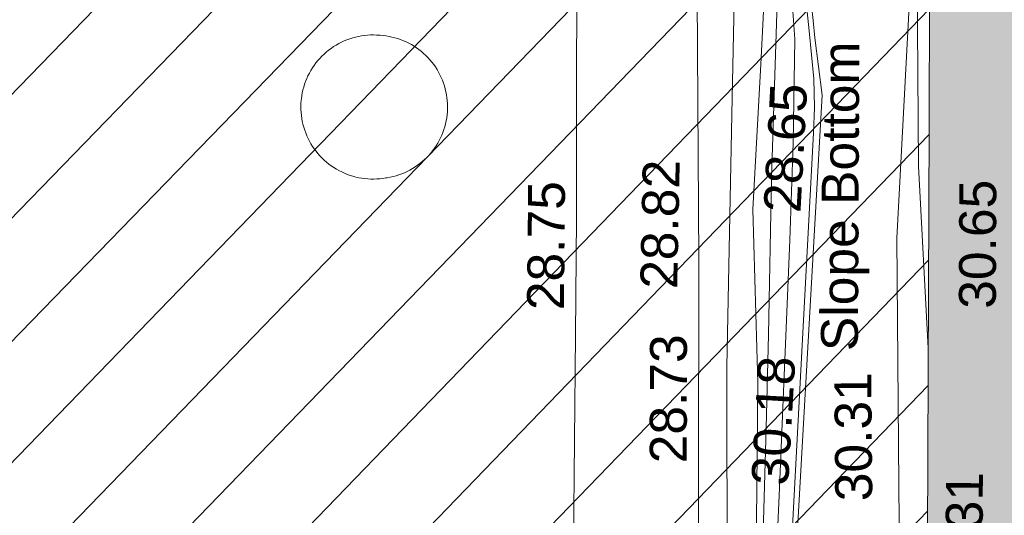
# Model space of a CAD drawing. Header units: millimetres. Extents: x -287732 to 520720, y -88450 to 287754.
# Tile 278 of 383: x 80720 to 90722, y 129555 to 134590. Entities that reach past the tile are written whole.
import ezdxf

# ---------------------------------------------------------------- set-up
doc = ezdxf.new("R2010")
doc.units = ezdxf.units.MM
doc.linetypes.add('IMPORT-HIDDEN2 _3_', pattern=[4762.5, 3175, -1587.5])
doc.linetypes.add('IMPORT-UG_ELEC_STREET LIGHTING_QLB2 _2_', pattern=[2700, 1500, -300.0000000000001, 0, -250, 150, -300.0000000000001, 0, -200])
for name, color, linetype, lineweight, true_color in [('00_UAV_BUILDING_OUTLINE', 5, 'Continuous', 9, 0x0000ff), ('00_UAV_CONCRETE', 9, 'Continuous', 9, 0x808080), ('00_UAV_FENCE', 7, 'Continuous', 9, 0x264c2f), ('00_UAV_SLOPE_BOTTOM', 30, 'Continuous', 9, 0xff7f00), ('00_UAV_SLOPE_TOP', 40, 'Continuous', 9, 0xffbf00), ('00_UAV_WALL', 7, 'Continuous', 9, 0x7c00a5), ('00_UAV_WALL_RETAINING', 7, 'Continuous', 9, 0x7c00a5), ('01_DTM_CONTOUR_MJR', 7, 'Continuous', 9, 0x7f3f00), ('01_DTM_CONTOUR_MNR', 7, 'Continuous', 9, 0xa5a552), ('12333-PUM-2D-U-0001-C01 - Rev2_REVIT IMPORT_dwg', 7, 'Continuous', 9, 0x767676), ('A_RHA_Line', 7, 'Continuous', 9, 0x00a600), ('PUM-CHAMBER EXTENTS', 6, 'IMPORT-HIDDEN2 _3_', 9, 0xff00ff)]:
    doc.layers.add(name, color=color, linetype=linetype, lineweight=lineweight, true_color=true_color)
doc.layers.add('A_RHA_Detail', color=7, linetype='Continuous', lineweight=9)
doc.styles.add('Swis721 Lt BT_2', font='swissl.ttf', dxfattribs={"height": 375})

# ---------------------------------------------------------------- blocks, each defined once
blk = doc.blocks.new('12333-PUM-2D-U-0001-C01 - Rev2_REVIT IMPORT_dwg_MGS62954_T2_Galway_ITM_3d_Rev1-2077680-Site Location Plan Proposed')
at = {"layer": '00_UAV_CONCRETE', "color": 254, "true_color": 0xcccccc, "flags": 128}
blk.add_lwpolyline([(533990482.5850002, 725680283.7790002), (533990547.585, 725683139.7790002), (533990605.5043429, 725685282.151128), (533990637.5850001, 725686468.7789999), (533990703.3188965, 725690117.3828013), (533990539.7031529, 725690122.4490699), (533990392.0646518, 725690127.0206119)], dxfattribs=at)
at = {"layer": '00_UAV_FENCE', "color": 254, "true_color": 0xcccccc, "flags": 128}
blk.add_lwpolyline([(533993691.643, 725678703.6135001), (533993851.6430001, 725682212.6135002), (533993864.4205722, 725683699.7890769), (533993885.9680001, 725686207.6840001), (533994062.7997907, 725688692.1306496), (533994106.9680001, 725689312.684), (533994387.9680001, 725690681.684), (533995427.9680001, 725692622.684), (533996131.272795, 725692530.1396747), (533999812.9680001, 725692045.6840001), (534000110.7220907, 725693295.6711402), (534000736.9680001, 725695924.6840001), (534001186.7326518, 725698172.1673436), (534001669.6567504, 725700585.3491353)], dxfattribs=at)
at = {"layer": '00_UAV_SLOPE_BOTTOM', "color": 254, "true_color": 0xcccccc, "flags": 128}
blk.add_lwpolyline([(533992280.9680001, 725691912.6840001), (533993332.4570001, 725691822.7945), (533992857.4570001, 725690603.7944999), (533992700.4570001, 725690078.7945), (533992642.4570001, 725689654.7945), (533992596.4570003, 725688871.7945001), (533992534.4713436, 725688001.0259327), (533992429.4570001, 725686525.7944999), (533992449.9680001, 725684764.6840001), (533992400.3722799, 725683008.4995486), (533992349.9680002, 725681223.6840001), (533992363.9680001, 725679336.6840001), (533992339.9680001, 725679087.6840001), (533992316.9680001, 725678996.684), (533992156.9680002, 725678902.6840001), (533991964.9494503, 725678803.5330938)], dxfattribs=at)
at = {"layer": '00_UAV_SLOPE_TOP', "color": 254, "true_color": 0xcccccc, "flags": 128}
blk.add_lwpolyline([(533992640.9680001, 725678549.6840003), (533992714.5850001, 725679191.7789999), (533992779.585, 725680067.7790002), (533992831.5850001, 725680360.779), (533992909.585, 725680649.779), (533992867.5850002, 725680915.779), (533992711.5850001, 725681209.7790002), (533992651.5850001, 725681347.779), (533992657.5850001, 725681880.779), (533992788.5850002, 725682760.779), (533992839.6911444, 725683450.9568236), (533993152.4570001, 725687674.7944999), (533993090.4570001, 725688258.7945), (533993074.2171375, 725688434.8493745), (533993046.4570001, 725688735.7945)], dxfattribs=at)
at = {"layer": '00_UAV_WALL', "color": 254, "true_color": 0xcccccc, "flags": 128}
for points in [[(533991946.8540001, 725678560.2585), (533991964.9494503, 725678803.5330938), (533992087.968, 725681856.684), (533992100.8872958, 725682667.699386), (533992136.968, 725684932.684), (533992239.9501766, 725687663.0667092), (533992288.968, 725688962.6840001), (533992280.9680001, 725691912.6840001), (533992282.1702427, 725691935.3506714), (533992280.0458808, 725692344.9123584), (533992273.9680002, 725693516.684), (533992288.968, 725694904.6840003), (533992292.9680001, 725696912.6840001), (533992294.2759983, 725697112.2845222), (533992302.9680001, 725698438.6840001), (533992400.9680001, 725700250.6840001), (533992406.9680001, 725701746.684), (533992408.9433315, 725702064.1479753), (533992413.9680001, 725702871.684), (533992430.9680003, 725703759.684), (533992468.9680001, 725705337.6840001), (533992494.7225475, 725706903.8017467), (533992509.4570001, 725707799.7945), (533992570.2935384, 725711902.405002)], [(533991718.585, 725678814.779), (533991761.3979558, 725679818.3149525), (533991761.4323798, 725679823.3458691), (533991801.5850001, 725682388.7790002), (533991827.4972053, 725683706.6219188), (533991872.8446288, 725686012.9011853), (533991902.8110293, 725688705.5889663), (533991922.8963124, 725690510.3901883), (533991981.4815797, 725693235.2891474), (533991983.6731504, 725693704.4999399), (533992007.0123217, 725698701.3685498), (533992007.6747441, 725698843.1918048), (533992195.4807081, 725703689.248296), (533992242.69166, 725704907.457426), (533992316.1248336, 725708683.7302266), (533992381.1856673, 725712029.4586464), (533992397.1900485, 725713681.2148721), (533992445.6276332, 725718680.2885913), (533992456.1220001, 725719763.3755002)]]:
    blk.add_lwpolyline(points, dxfattribs=at)
at = {"layer": '00_UAV_WALL_RETAINING', "color": 254, "true_color": 0xcccccc, "flags": 128}
blk.add_lwpolyline([(533988706.8540001, 725686911.2585), (533988676.4873757, 725686906.952233), (533988645.9670605, 725686903.9213653), (533988615.3465971, 725686902.1712143), (533988584.6797042, 725686901.7048506), (533988554.0201823, 725686902.5230919), (533988523.4218182, 725686904.6245033), (533988492.9382921, 725686908.0053977), (533988462.6230825, 725686912.6598443), (533988432.5293724, 725686918.579677), (533988402.7099564, 725686925.7545112), (533988373.2171482, 725686934.171759), (533988344.1026877, 725686943.8166544), (533988315.417652, 725686954.6722765), (533988287.2123641, 725686966.719581), (533988259.5363058, 725686979.9374326), (533988232.4380305, 725686994.3026434), (533988205.9650772, 725687009.7900112), (533988180.1638891, 725687026.3723662), (533988155.0797299, 725687044.0206175), (533988130.7566058, 725687062.7038037), (533988107.2371879, 725687082.3891481), (533988084.5627373, 725687103.0421162), (533988062.7730322, 725687124.6264756), (533988041.9062999, 725687147.10436), (533988021.9991472, 725687170.4363354), (533988003.0864983, 725687194.5814701), (533987985.2015323, 725687219.4974046), (533987968.3756254, 725687245.1404287), (533987952.6382961, 725687271.4655546), (533987938.017153, 725687298.4266005), (533987924.5378466, 725687325.9762664), (533987912.224024, 725687354.0662217), (533987901.097288, 725687382.6471865), (533987891.1771587, 725687411.6690207), (533987882.4810392, 725687441.0808092), (533987875.0241857, 725687470.8309546), (533987868.8196797, 725687500.8672643), (533987863.8784064, 725687531.1370451), (533987860.2090342, 725687561.5871933), (533987857.8180006, 725687592.1642886), (533987856.7095003, 725687622.814689), (533987856.8854776, 725687653.4846228), (533987858.3456242, 725687684.1202848), (533987861.0873784, 725687714.6679295), (533987862.8540001, 725687729.2585), (533987867.4819921, 725687759.5777596), (533987873.3755631, 725687789.6766238), (533987880.5243741, 725687819.5022889), (533987888.9158838, 725687849.0024309), (533987898.5353703, 725687878.1252965), (533987909.3659579, 725687906.8197938), (533987921.3886462, 725687935.0355833), (533987934.582343, 725687962.723165), (533987948.9239024, 725687989.833965), (533987964.3881642, 725688016.320422), (533987980.9479989, 725688042.1360701), (533987998.5743552, 725688067.2356195), (533988017.2363099, 725688091.5750371), (533988036.9011242, 725688115.1116234), (533988057.534299, 725688137.804087), (533988079.0996366, 725688159.612618), (533988101.5593043, 725688180.4989566), (533988124.8739002, 725688200.426461), (533988149.0025224, 725688219.3601713), (533988173.9028412, 725688237.2668723), (533988199.531173, 725688254.1151484), (533988225.8425571, 725688269.875443), (533988252.7908342, 725688284.5201064), (533988280.328728, 725688298.0234476), (533988308.4079276, 725688310.3617761), (533988336.9791725, 725688321.5134476), (533988365.992339, 725688331.4588974), (533988395.3965285, 725688340.1806781), (533988425.1401556, 725688347.6634886), (533988455.1710401, 725688353.8942015), (533988485.4364976, 725688358.8618863), (533988515.8834321, 725688362.5578274), (533988546.4584296, 725688364.9755415), (533988577.1078508, 725688366.110787), (533988607.7779266, 725688365.9615718), (533988638.414851, 725688364.5281583), (533988668.9648765, 725688361.8130608), (533988673.8540002, 725688361.2585001), (533988704.2338052, 725688358.2855146), (533988734.4624665, 725688354.0429626), (533988764.4869524, 725688348.5382868), (533988794.2545899, 725688341.7811451), (533988823.7131562, 725688333.7833909), (533988852.8109712, 725688324.5590556), (533988881.4969875, 725688314.1243216), (533988909.7208799, 725688302.4974946), (533988937.4331343, 725688289.6989726), (533988964.5851338, 725688275.7512082), (533988991.1292446, 725688260.6786708), (533989017.0188994, 725688244.5078025), (533989042.2086788, 725688227.2669727), (533989066.6543915, 725688208.9864274), (533989090.3131514, 725688189.6982372), (533989113.1434529, 725688169.4362397), (533989135.1052443, 725688148.2359817), (533989156.1599963, 725688126.1346557), (533989176.2707725, 725688103.1710348), (533989195.4022915, 725688079.3854048), (533989213.52099, 725688054.8194942), (533989230.5950818, 725688029.5163996), (533989246.5946133, 725688003.5205115), (533989261.4915153, 725687976.8774352), (533989275.2596543, 725687949.6339121), (533989287.8748757, 725687921.8377361), (533989299.3150485, 725687893.5376717), (533989309.5601026, 725687864.7833663), (533989318.5920649, 725687835.6252652), (533989326.3950897, 725687806.1145213), (533989332.9554885, 725687776.3029068), (533989338.2617519, 725687746.2427207), (533989342.3045707, 725687715.9866996), (533989345.0768527, 725687685.5879222), (533989346.5737342, 725687655.0997189), (533989346.8540002, 725687631.2585), (533989346.0742428, 725687600.7435334), (533989344.0173351, 725687570.2879866), (533989340.6868859, 725687539.9452888), (533989336.0887377, 725687509.7686713), (533989330.2309573, 725687479.8110745), (533989323.1238211, 725687450.1250538), (533989314.7797976, 725687420.7626886), (533989305.2135249, 725687391.775491), (533989294.441786, 725687363.214314), (533989282.4834774, 725687335.1292633), (533989269.3595785, 725687307.5696104), (533989255.093113, 725687280.5837033), (533989239.7091092, 725687254.2188852), (533989223.2345557, 725687228.5214089), (533989205.6983544, 725687203.5363564), (533989187.1312701, 725687179.3075596), (533989167.5658756, 725687155.8775249), (533989147.0364954, 725687133.2873555), (533989125.5791445, 725687111.5766827), (533989103.2314669, 725687090.7835946), (533989080.0326679, 725687070.9445692), (533989056.0234459, 725687052.094411), (533989031.2459216, 725687034.2661892), (533989005.7435628, 725687017.4911809), (533988979.5611095, 725687001.7988154), (533988952.7444946, 725686987.2166216), (533988925.3407634, 725686973.7701825), (533988897.3979918, 725686961.4830872), (533988868.9652002, 725686950.3768917), (533988840.0922703, 725686940.4710798), (533988810.829854, 725686931.78303), (533988781.2292882, 725686924.3279839), (533988751.3425024, 725686918.1190201), (533988721.2219277, 725686913.1670312)], close=True, dxfattribs=at)
at = {"layer": '01_DTM_CONTOUR_MJR', "color": 254, "true_color": 0xcccccc, "flags": 128}
blk.add_lwpolyline([(533991949.0542185, 725678589.8381591), (533991970.7192513, 725678593.5454547), (533992569.3075899, 725678601.5465492), (533992592.4168326, 725678616.9138292), (533992638.0147638, 725679154.9302697), (533992643.062328, 725679171.9087373), (533992645.9589435, 725679217.4461672), (533992700.4993561, 725679931.8203093), (533992725.0996431, 725680216.826536), (533992770.5148875, 725680466.5774932), (533992820.7251418, 725680740.8690523), (533992781.2562881, 725680971.1982955), (533992670.7414769, 725681211.0905147), (533992631.5384617, 725681342.0000002), (533992638.8636363, 725681835.0000001), (533992705.0230415, 725682462.5806453), (533992752.5203002, 725682980.468823), (533993059.0853428, 725687292.0547823), (533993074.7583645, 725687550.8674103), (533993070.3722059, 725687843.7333689), (533993033.7309707, 725688330.0491998), (533992997.2593325, 725688755.236193)], dxfattribs=at)
at = {"layer": '01_DTM_CONTOUR_MNR', "color": 254, "true_color": 0xcccccc, "flags": 128}
for points in [[(533994185.5388837, 725685085.4930621), (533994119.0114198, 725686937.448039), (533994138.6082412, 725688828.4279389), (533994146.1538462, 725689412.4358977), (533994150.0000001, 725689530.0000001), (533994021.5724437, 725689627.8612164), (533993480.0000001, 725690110.0000001), (533993639.3159535, 725690635.4234525), (533993690.40987, 725690782.7228134), (533993706.3665769, 725690830.1019573), (533994122.9217121, 725691980.323797), (533994201.0765366, 725692232.1635202), (533994656.3297796, 725693826.7501662), (533994696.6451613, 725693926.0645163), (533994844.9098325, 725694361.9428968), (533994908.7153814, 725694477.2647183), (533995107.4725193, 725694791.8976531), (533995059.0366647, 725694984.3101261), (533995040.0000001, 725695030.0000001), (533995034.4934732, 725695089.2584023), (533994761.1661807, 725695896.4237124)], [(533991956.3992989, 725678688.5851597), (533992052.8214081, 725678726.472756), (533992343.6048065, 725678766.1214956), (533992435.5655095, 725678837.4860024), (533992486.5432721, 725679081.136466), (533992492.6064397, 725679131.2449838), (533992512.7695104, 725679274.5273529), (533992532.5697925, 725679639.9427346), (533992568.3675522, 725680635.9937559), (533992586.7022334, 725680795.9084989), (533992613.8978145, 725680951.3897247), (533992594.3800235, 725681079.0115249), (533992530.669076, 725681214.9814146), (533992510.3326404, 725681289.4774776), (533992514.2403002, 725681569.6728973), (533992538.7260187, 725681880.541065), (533992644.5239719, 725683615.7413423), (533992798.0351259, 725686206.8317374), (533992851.4734002, 725687197.3328835), (533992884.5379214, 725688249.1899898), (533992871.0075504, 725688532.6232538)], [(533991982.9248655, 725679249.6581329), (533991994.3799623, 725679013.3320731), (533992056.7900521, 725678930.6665703), (533992195.0000001, 725678977.0000002), (533992239.9559472, 725678984.3979442), (533992320.0000001, 725679000), (533992345.8267719, 725679091.5748032), (533992376.1639252, 725679333.0726038), (533992380.0489599, 725679374.8470018), (533992397.0552089, 725681094.1546739), (533992400.8896321, 725681128.8227425), (533992407.9401058, 725681161.0252496), (533992403.4233221, 725681189.1788526), (533992388.5335516, 725681218.9296235), (533992384.9879268, 725681235.161435), (533992386.4544092, 725681297.6126127), (533992389.1038408, 725681356.8634424), (533992527.0515431, 725684306.7556298), (533992567.5078794, 725685248.4970415), (533992625.4234812, 725686839.4205122), (533992714.3859677, 725688620.4306163)]]:
    blk.add_lwpolyline(points, dxfattribs=at)
at = {"layer": '00_UAV_BUILDING_OUTLINE', "color": 251, "true_color": 0x666666, "char_height": 375, "width": 1495.902363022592, "attachment_point": 1, "line_spacing_factor": 1.005061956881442, "style": 'Swis721 Lt BT_2'}
for s, insert, rotation in [('30.65', (533994504.6492855, 725685481.4505842), 88.77680849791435), ('30.31', (533994316.3173949, 725682515.492832), 88.77680849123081)]:
    blk.add_mtext(s, dxfattribs=dict(at, insert=insert, rotation=rotation))
at = {"layer": '00_UAV_CONCRETE', "color": 251, "true_color": 0x666666, "insert": (533990117.211935, 725685545.4435301), "char_height": 375, "width": 1495.902363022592, "attachment_point": 1, "rotation": 88.45137747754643, "line_spacing_factor": 1.005061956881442, "style": 'Swis721 Lt BT_2'}
blk.add_mtext('28.75', dxfattribs=at)
at = {"layer": '00_UAV_FENCE', "color": 251, "true_color": 0x666666, "insert": (533993216.013697, 725683545.8112698), "char_height": 375, "width": 1495.902363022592, "attachment_point": 1, "rotation": 89.50773602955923, "line_spacing_factor": 1.005061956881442, "style": 'Swis721 Lt BT_2'}
blk.add_mtext('30.31', dxfattribs=at)
at = {"layer": '00_UAV_SLOPE_BOTTOM', "color": 251, "true_color": 0x666666, "char_height": 375, "attachment_point": 1, "line_spacing_factor": 1.005061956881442, "style": 'Swis721 Lt BT_2'}
for s, insert, width, rotation in [('Slope Bottom', (533993095.8221273, 725685075.8984466), 3685.143599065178, 88.73860336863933), ('28.65', (533992537.6333156, 725686504.6619732), 1495.902363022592, 85.92826847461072)]:
    blk.add_mtext(s, dxfattribs=dict(at, insert=insert, width=width, rotation=rotation))
at = {"layer": '00_UAV_SLOPE_TOP', "color": 251, "true_color": 0x666666, "insert": (533992364.2750741, 725683736.8447814), "char_height": 375, "width": 1495.902363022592, "attachment_point": 1, "rotation": 85.76510281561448, "line_spacing_factor": 1.005061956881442, "style": 'Swis721 Lt BT_2'}
blk.add_mtext('30.18', dxfattribs=at)
at = {"layer": '00_UAV_WALL', "color": 251, "true_color": 0x666666, "char_height": 375, "width": 1495.902363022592, "attachment_point": 1, "line_spacing_factor": 1.005061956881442, "style": 'Swis721 Lt BT_2'}
for s, insert, rotation in [('28.82', (533991271.5001663, 725685743.959002), 87.83999198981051), ('28.73', (533991337.2779994, 725683966.3092204), 88.87356173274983)]:
    blk.add_mtext(s, dxfattribs=dict(at, insert=insert, rotation=rotation))
blk = doc.blocks.new('12333-PUM-2D-U-0001-C01 - Rev2_REVIT IMPORT_dwg-1620468-Site Location Plan Proposed')
at = {"layer": 'PUM-CHAMBER EXTENTS', "true_color": 0xfff4d4}
h = blk.add_hatch(dxfattribs=at)
h.set_pattern_fill('FP_14', style=0, pattern_type=2)
h.set_pattern_definition([(45, (-533641079.65, -725615854.3560001), (-618.7184335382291, 618.7184335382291), [])])
h.paths.add_polyline_path([(351699.7223387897, 60394.56140982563), (351708.9931529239, 60906.25732130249), (352393.2163071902, 60898.13015708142), (353041.6677554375, 66223.39089351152), (353206.9931679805, 73966.25732118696), (353982.8594361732, 73952.71452510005), (354317.3501528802, 76699.64382133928), (358888.3501528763, 76111.64382135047), (361222.350152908, 86809.64382132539), (361563.3501529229, 88895.64382133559), (363078.3501529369, 90435.64382137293), (363904.3501529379, 101867.6438212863), (365385.1266995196, 110525.3932341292), (365230.9820148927, 110551.7047199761), (365498.4008083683, 111226.8875165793), (365470.0968050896, 111952.5482150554), (365624.7061381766, 111926.1574136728), (366051.3501529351, 114420.6438213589), (364898.3501528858, 114331.6438213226), (360524.3501529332, 111561.643821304), (356416.7002318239, 111258.678218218), (357929.2858412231, 111182.0907012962), (360544.5530249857, 111349.5624075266), (360546.5568067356, 111049.5690885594), (355314.0187962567, 111014.6190039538), (355309.6134037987, 111177.0234435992), (355277.3501528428, 111174.6438213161), (352644.3501529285, 114141.6438213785), (338239.8330883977, 112460.2766464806), (329804.3501528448, 111555.6438213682), (319532.3501528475, 110592.6438213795), (310517.3501528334, 109863.6438213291), (302620.3501528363, 109581.6438213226), (295825.3501529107, 109566.6438213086), (279813.350152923, 106549.6438213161), (276140.8366145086, 103581.1872824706), (276061.814112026, 103425.8629484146), (271406.8224872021, 105468.1551963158), (271509.3894614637, 105701.9358727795), (267649.3501529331, 107463.6438213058), (260223.350152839, 100640.6438213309), (259796.3501529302, 72682.64382134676), (269496.3501528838, 64316.64382130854), (273776.3501529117, 63665.64382135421), (309011.3501528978, 62955.64382139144), (311037.3501528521, 62074.6438213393), (338250.4136490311, 60841.37633496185), (351699.5658924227, 60394.56660730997)])
h.paths.add_polyline_path([(268358.9909750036, 65556.86419187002), (264596.4920611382, 69167.41490751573), (264804.2082447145, 69383.87273540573), (266581.5988270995, 67470.36930634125), (268566.7072650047, 65773.32227584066), (268393.5501527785, 65592.87780161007)])
h.paths.add_polyline_path([(332379.8871528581, 67575.85382149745), (302320.8871528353, 68122.85382142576), (302332.4158496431, 68783.33241919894), (280169.8095181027, 69186.63780598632), (280330.3604934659, 78384.59702432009), (275960.0958838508, 78464.13017966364), (276108.0612945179, 86595.19465455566), (280450.151176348, 86519.40319374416), (280756.2778082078, 103341.6855813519), (302910.5740271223, 102938.5317815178), (302920.972094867, 103534.2366836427), (310787.9439886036, 103391.077438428), (310815.0515439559, 104880.7045066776), (318228.828162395, 104745.7919744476), (318301.0448391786, 108714.2766025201), (322633.8020448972, 108635.4310593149), (322539.6341878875, 103240.5581443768), (349750.1643799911, 102745.3933022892), (349310.9351529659, 74176.4228213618), (332506.0083566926, 74506.52523825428), (332420.0679097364, 69783.88557772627)])
h.paths.add_polyline_path([(262373.7501529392, 72788.24382127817), (262335.6501529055, 75226.64382126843), (265345.5501529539, 75226.64382127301), (265383.6501528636, 72864.44382129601), (265304.282726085, 72862.43451935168)])
h.paths.add_polyline_path([(261383.1501529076, 75912.44382133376), (261459.3501528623, 80789.24382130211), (267517.2501529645, 80713.04382131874), (267441.0501529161, 75836.24382126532), (261504.349508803, 75910.91930113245)])
h.paths.add_polyline_path([(302573.8228673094, 78329.5292630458), (302592.4407276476, 78963.90062831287), (306343.567266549, 78898.43991812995), (306598.9518629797, 91613.856582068), (302817.47857218, 91689.80612071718), (302824.7189976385, 92271.11380375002), (296640.3411529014, 92395.32482125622), (296360.3411528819, 78454.32482147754), (302538.3452618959, 78330.24181806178)])
h.paths.add_polyline_path([(261840.3501529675, 80865.44382132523), (261687.9501528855, 92981.24382128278), (264050.1501528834, 92981.2438213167), (264202.5501529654, 80865.44382135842), (262112.9041611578, 80865.44382132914)])
h.paths.add_polyline_path([(274664.4282881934, 104261.9875886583), (272430.0401462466, 105281.7542374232), (273799.1437452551, 104582.3695657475), (274486.1144024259, 104328.01044291)])
h.paths.add_polyline_path([(315481.3501528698, 115683.6438212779), (326437.1652111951, 116343.5766866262), (364189.3501528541, 120948.6438212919), (366744.3501529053, 124721.6438213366), (363517.3501528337, 126053.6438213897), (359872.3501529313, 126432.6438213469), (352849.3501528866, 126181.6438212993), (339104.3501528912, 124625.6438213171), (335451.3501528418, 124514.6438212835), (325145.3501528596, 123235.643821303), (319635.3501528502, 122976.6438213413), (314446.3501528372, 122493.6438213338), (313566.3501528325, 118980.6438212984), (313763.6326656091, 118640.9882366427)])
h.paths.add_polyline_path([(322305.0501529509, 119194.0438212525), (322152.6501528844, 121403.8438213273), (326724.6501528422, 121784.8438212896), (326877.0501529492, 119498.8438213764), (323355.1979920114, 119264.0536772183)])
h.paths.add_polyline_path([(328629.650152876, 120870.4438213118), (328477.2501528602, 122089.6438212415), (329810.7501529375, 122242.0438213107), (329963.150152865, 121022.843821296), (328841.381541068, 120894.6416942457)])
h.paths.add_polyline_path([(317352.0501529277, 121480.0438213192), (317352.0501529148, 121861.0438213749), (317618.7501529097, 121856.3885555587), (317618.7501529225, 121480.0438212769), (317362.3608134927, 121480.0438213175)])
h.paths.add_polyline_path([(331601.450152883, 122089.6438213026), (331144.2501529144, 122242.0438212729), (331258.5501528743, 122623.0438212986), (331715.7501528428, 122470.6438213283), (331644.5503212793, 122233.3110493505)])
blk.add_blockref('12333-PUM-2D-U-0001-C01 - Rev2_REVIT IMPORT_dwg_MGS62954_T2_Galway_ITM_3d_Rev1-2077680-Site Location Plan Proposed', (-533641079.6498471, -725615854.3561786))

msp = doc.modelspace()

# ---------------------------------------------------------------- hatches: boundary and pattern name
at = {"layer": 'A_RHA_Detail', "true_color": 0xc0c0c0}
h = msp.add_hatch(color=9, dxfattribs=at)
h.paths.add_polyline_path([(-80880.60083809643, -68502.79057078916), (-80400.865924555, -68483.41509113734), (-80400.865924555, -62984.64684185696), (-24474.85765177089, -63009.32043784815), (-24456.14471271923, -50840.30023858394), (-36622.55041039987, -50831.65104353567), (-36622.55041039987, -44228.57792613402), (-50959.0526582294, -44218.38599194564), (-50959.0526582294, -42573.78171514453), (-54563.9325804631, -42571.21897729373), (-54565.69773352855, -45054.17447474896), (-92408.82109321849, -45027.27149621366), (-92411.78875845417, -49201.74309222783), (-100061.9988811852, -49201.74309222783), (-100052.2214449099, -64852.82557838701), (-86120.90825229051, -64852.82557838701), (-86092.1662649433, -62957.90041523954), (-84861.10047608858, -62957.90041523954), (-84854.79052929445, -68240.109737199), (-80870.60226892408, -68240.10973722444)])
h.paths.add_polyline_path([(-137238.9269902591, -68461.9384092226), (-132719.7426408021, -68433.0633692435), (-132847.0731201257, -62850.04282283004), (-130454.6837966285, -62916.63108078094), (-130498.2830220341, -61355.85393642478), (-117581.136331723, -61423.42893438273), (-117492.3908565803, -49183.91309190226), (-125136.5200282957, -49178.47881952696), (-125133.572703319, -45032.61887136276), (-163007.1824077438, -45005.6942194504), (-163007.1824076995, -44090.2963411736), (-163123.8521269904, -44090.21339942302), (-163122.6389897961, -42383.75184302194), (-166563.8543419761, -42383.75184298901), (-166565.034908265, -44044.39824208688), (-193158.4656786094, -44025.49275805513), (-193195.152889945, -62863.65652504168), (-137269.7106414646, -62916.63108078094), (-137254.3708868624, -65679.90523788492)])
h.paths.add_polyline_path([(120310.9497607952, -32334.28230164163), (120312.4652266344, -31610.73011961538), (133451.2244789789, -31638.24899384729), (133469.2230092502, -19717.98315780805), (121295.7536929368, -19692.48606430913), (121319.8434528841, -8190.941560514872), (112277.0825930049, -8172.001674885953), (112263.1770823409, -14811.1234547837), (78285.85310969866, -14739.95861438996), (78292.82277619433, -8167.077575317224), (75241.99098605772, -8160.673431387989), (69355.76844233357, -8152.931592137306), (69353.6659720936, -9156.74635762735), (68372.60878945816, -9154.691552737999), (68372.60878945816, -13705.52853215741), (69333.7233474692, -13707.54156770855), (69325.07112547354, -16249.53369228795), (66623.4489111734, -16249.53369228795), (66619.79243935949, -17995.29925530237), (65989.07757494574, -17995.2992552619), (65985.44262772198, -19730.78799483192), (57152.23993377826, -19712.28702421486), (57127.42535098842, -31559.89463417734), (70277.87165424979, -31587.43801817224), (70277.87165431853, -32271.7414715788), (78263.96947909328, -32285.12944888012), (78266.62661740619, -31019.79372153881), (112335.8856506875, -31091.15111860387), (112335.8856506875, -32317.57330553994), (119781.4233959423, -32333.17321913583)])
h.paths.add_polyline_path([(7503.717409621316, -1791.439263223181), (15482.43097392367, -674.0213231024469), (15484.0826588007, 148.1327206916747), (56188.28042539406, 205.5276654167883), (56155.84326007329, 14338.3166313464), (18016.62665935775, 14236.48149539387), (17967.9025208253, 34313.18372071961), (21727.10644863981, 34324.0692624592), (21708.90974962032, 40608.10218321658), (18009.66447159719, 40608.10218321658), (17995.54603706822, 45483.75063442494), (9770.084204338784, 45420.6329473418), (3966.213879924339, 45446.76585222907), (3984.771235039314, 14176.56786832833), (1023.062455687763, 14176.56786837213), (-276.5134647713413, 14190.52623461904), (-231.6790044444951, 5968.135265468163), (-226.4491536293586, 193.7444677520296), (553.0869992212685, 183.4716499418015), (7477.609307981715, 143.2867586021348), (7488.638446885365, -674.0213231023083)])
h.paths.add_polyline_path([(77755.59663317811, 53.47451145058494), (77729.51881611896, 1699.844979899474), (94464.47132486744, 1659.976083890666), (94606.37913471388, 17991.390236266), (88810.4190114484, 18015.03260816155), (88799.89418497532, 14436.74271609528), (69413.88950349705, 14457.8773889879), (69377.35724448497, 99.62816357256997), (75241.99098605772, 67.32134432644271)])
h.paths.add_polyline_path([(61252.12079701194, 46453.95617366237), (105774.7348988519, 46472.68783506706), (105768.2642198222, 61852.61234306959), (92285.13876309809, 61852.61234306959), (92308.59670399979, 65784.30757140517), (96107.4668000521, 65767.60445243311), (96059.68081117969, 75209.20847378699), (101084.8427276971, 75071.88872764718), (104988.0046543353, 74765.36560406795), (108403.6894220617, 74363.8408943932), (112009.2703903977, 73787.25420861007), (115645.3524815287, 73049.69667206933), (116890.8108051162, 72761.69136252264), (120208.9929833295, 71893.18353872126), (120865.241739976, 71703.68484519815), (124135.6329506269, 70669.67317906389), (127435.6253142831, 69480.50055823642), (127820.4368670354, 69394.93141813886), (128274.3081769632, 69331.69585753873), (128731.8791144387, 69306.66104516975), (129189.9401488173, 69320.00258290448), (129645.2782985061, 69371.62688826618), (130094.6997111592, 69461.17185603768), (130535.0520071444, 69588.00939074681), (130963.246434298, 69751.24981927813), (131376.2795165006, 69949.74812590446), (131771.2541232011, 70182.11198903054), (132162.5575600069, 70460.5404660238), (132496.0921583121, 70741.69081113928), (132820.871367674, 71064.98072578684), (133117.4593294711, 71414.31364272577), (133383.77568926, 71787.23923950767), (133616.5473239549, 72178.5372844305), (133817.1647262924, 72590.54524898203), (133982.6025969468, 73017.89547513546), (134111.7005086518, 73457.59040801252), (134203.5529320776, 73906.54590458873), (134257.5155883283, 74361.61286216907), (134272.5462649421, 74819.5993153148), (134250.5259875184, 75277.29281745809), (134189.6227572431, 75731.48297747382), (134090.9274700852, 76178.98397757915), (133955.1324028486, 76616.65691993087), (133783.1900598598, 77041.43184345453), (133576.3064937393, 77450.32925647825), (133335.932843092, 77840.48103920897), (133063.7551572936, 78209.15055532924), (132761.6825665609, 78553.75185442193), (132431.8338935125, 78871.8678050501), (132076.5227905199, 79161.26705197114), (131698.2415080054, 79419.91966861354), (131299.6434187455, 79646.01139197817), (131093.5942456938, 79746.34209763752), (132146.0467355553, 83110.22226145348), (122787.7632953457, 86282.54285518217), (121604.3555412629, 82800.3591886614), (117095.9864227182, 83870.84033785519), (116841.9598400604, 83526.35449572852), (116120.5435466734, 91221.93611972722), (110237.7341284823, 91274.27491021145), (110194.3680786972, 90435.39030214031), (104988.0046543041, 90486.49901390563), (104973.2761846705, 94309.82427956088), (103746.1314668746, 94309.8242795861), (103839.9937121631, 122852.1474271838), (96365.09202306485, 122931.9599470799), (96350.3400238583, 123952.4168585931), (104555.5505249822, 123902.1925226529), (104607.3234458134, 120248.5396156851), (125502.5015002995, 120134.1933400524), (125662.0200253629, 137657.3796882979), (114479.5865733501, 137699.2256881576), (114382.306264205, 129149.9458158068), (104644.159003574, 129187.9975073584), (104577.9931702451, 126217.3903144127), (101184.4926406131, 126159.1566967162), (101264.6166812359, 135959.2655565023), (89967.23178808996, 135988.8856164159), (89927.63362986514, 125823.6463181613), (93630.53562302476, 125840.7948842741), (93580.65688892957, 122931.9599470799), (88697.38835376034, 122904.7310126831), (88679.3898954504, 95739.09143775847), (86378.25848996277, 95739.09143775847), (86378.18187189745, 96178.1008337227), (83279.50743284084, 96200.92083327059), (83273.62493422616, 95735.74732133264), (70169.67509619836, 95733.22421950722), (70166.26842742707, 96272.07409347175), (66674.99731294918, 96257.14073655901), (66654.74538556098, 95755.71092136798), (65784.77231079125, 95755.71092136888), (65887.65094984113, 117470.630565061), (53473.3427162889, 117487.9046429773), (53434.44066309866, 98570.46349063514), (40649.41626916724, 98570.46349063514), (40610.16711559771, 94406.01479078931), (38853.82372868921, 94410.36303440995), (38848.65589191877, 89463.65332729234), (40612.46601912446, 89518.45976927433), (40665.38257362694, 86257.73741128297), (38372.19584460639, 86305.72309285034), (38369.79374539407, 76901.0507917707), (50937.9512507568, 76944.40198294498), (50922.88567286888, 74598.78180889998), (56484.9061132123, 74588.85093771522), (56484.9061132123, 75194.85181995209), (92465.4037153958, 75233.0258166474), (92645.92783662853, 71766.64845094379), (89810.55521366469, 69362.83965827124), (85313.16173974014, 69360.94750420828), (85313.16173974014, 66907.4050808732), (75210.14498263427, 66903.15451589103), (75210.14498263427, 63815.70944550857), (70819.40014309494, 63815.70999200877), (70819.21601505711, 64253.35708059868), (69456.83415683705, 64253.35708059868), (69455.7195737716, 66901.99623166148), (61303.32856759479, 66898.5668068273), (61304.56054988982, 63970.32021231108), (70500.41048208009, 63970.32021219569), (70500.4088543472, 61852.59006207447), (61245.6438848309, 61848.69637488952), (61252.03558504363, 46656.49344428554)])
h.paths.add_polyline_path([(-17153.16561239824, 48569.32684293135), (-17153.16561224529, 60770.38083685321), (-29362.88357759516, 60774.70428694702), (-29362.88357759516, 67399.20394580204), (-43507.24466814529, 67405.01911303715), (-43488.5313307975, 69093.07334175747), (-45766.41866231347, 69109.32868388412), (-45794.3462003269, 67405.01911303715), (-47272.11273194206, 67404.2124544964), (-47272.44887633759, 66454.91798908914), (-86004.56386332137, 66468.63299519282), (-86006.66970787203, 60521.58362721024), (-92662.87722510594, 60521.58362721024), (-92665.2138765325, 50184.35611932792), (-79752.0168396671, 50179.78309939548), (-79752.016597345, 48591.4932381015), (-17157.7163123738, 48569.32845417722)])
h.paths.add_polyline_path([(-201056.4185878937, 48628.75479108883), (-138377.9751621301, 48634.64535779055), (-138377.9751621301, 50133.28201003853), (-125467.710581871, 50134.49626164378), (-125468.6909603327, 60566.1903686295), (-132186.8595614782, 60565.86652591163), (-132187.4203588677, 66533.0197876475), (-170643.3098734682, 66805.61809689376), (-170643.3098732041, 67738.78475848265), (-200340.0100486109, 67488.93693764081), (-200348.7171487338, 60827.78025104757), (-201057.5650552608, 60827.71357558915), (-201056.6510294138, 51102.04313372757)])
h.paths.add_polyline_path([(-240051.5126725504, 54769.19491160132), (-239444.490259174, 54811.10754483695), (-239186.5396223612, 54841.92927608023), (-238764.8191577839, 54940.98166103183), (-238382.4735933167, 55122.46891388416), (-237990.3402229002, 55354.87497234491), (-237269.2031023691, 55936.21515020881), (-237032.4836384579, 56225.56611516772), (-236793.0039602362, 56569.31473944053), (-236554.5880578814, 57004.26389721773), (-236432.7219585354, 57267.46508908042), (-236300.081527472, 57753.26238983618), (-236250.7285154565, 58017.17885684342), (-236235.6490609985, 58516.21786804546), (-236233.2538429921, 58987.85640053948), (-236213.7029795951, 59823.48083769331), (-236363.8287855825, 59820.86038205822), (-236634.0279869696, 60698.06075827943), (-236391.9547756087, 61432.19726339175), (-236225.4740089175, 61435.10319600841), (-236201.6036569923, 62637.68779596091), (-232563.5271750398, 62639.28734435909), (-232563.5271750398, 63049.03842404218), (-232732.1945866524, 63049.15302218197), (-232860.1521277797, 63457.95890274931), (-232731.606808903, 63914.24862697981), (-232560.8209656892, 63914.24862697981), (-232515.1276847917, 70598.00033009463), (-240628.6947849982, 70598.85496273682), (-240629.7923196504, 72350.98321577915), (-246412.6011212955, 72347.36085933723), (-246412.6011212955, 70616.45923936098), (-254449.5805725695, 70618.60952619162), (-254454.637144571, 70754.06491720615), (-254469.7140363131, 73191.66276250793), (-263883.2532625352, 73267.83063688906), (-263902.4181505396, 68260.74348553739), (-263714.8217520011, 68259.82096572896), (-263552.9672900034, 67819.65434396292), (-263719.0883117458, 67392.2068408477), (-263913.6298699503, 67392.20684284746), (-263956.7001913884, 58633.76423459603), (-260181.1963171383, 58611.22607638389), (-260192.3146983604, 56354.25111579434), (-257184.684388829, 56339.46086021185), (-257213.4419957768, 57092.93866021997), (-257338.5163846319, 57093.27331223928), (-257471.0109294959, 57531.74572308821), (-257338.5163845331, 58062.22513696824), (-257203.4956297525, 58064.06881289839), (-257173.5751889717, 58598.54056692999), (-256478.2273617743, 58575.27357994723), (-256478.2273617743, 58788.51859473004), (-256013.0091299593, 58911.92701534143), (-255397.0786664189, 58780.99767617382), (-255397.0786664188, 58595.982422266), (-243809.885361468, 58585.92793201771), (-243805.3570672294, 58352.04527760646), (-243740.939469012, 57884.52572680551), (-243619.0830608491, 57421.84877545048), (-243424.3877545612, 56943.65915412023), (-243247.1437899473, 56608.24157713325), (-243003.0710579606, 56249.99021479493), (-242732.2093200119, 55932.75703082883), (-242371.7230178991, 55603.12658811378), (-242141.255125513, 55424.88676767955), (-241804.9643037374, 55216.88439822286), (-241529.4640827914, 55077.02869055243), (-241100.6275144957, 54917.18295003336), (-240836.2134980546, 54840.82833176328), (-240453.4486195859, 54788.60784130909), (-240218.9578693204, 54777.28227442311)])
h.paths.add_polyline_path([(40276.69022552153, 59895.36417752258), (40328.62676029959, 69196.9439153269), (36588.99968785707, 69217.8245910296), (36619.46637569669, 74674.25962428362), (32264.36460078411, 74687.02318924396), (32233.48293867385, 69156.26826306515), (11916.69390495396, 69269.70959686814), (11966.66200111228, 78218.75165974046), (29087.509017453, 78123.15526808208), (29143.44567205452, 88141.1370047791), (15719.348796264, 88216.09212953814), (15732.60379610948, 90589.9978889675), (4594.294101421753, 90652.19003489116), (4525.129359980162, 78265.12250449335), (10096.76365553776, 78234.01258731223), (10077.43887221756, 74773.03821910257), (4547.641142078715, 74803.91453678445), (4465.579974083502, 60107.1600234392), (19125.89094760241, 60025.30234268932), (19139.86249374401, 62527.53804644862), (31738.59196305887, 62457.19146404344), (31724.55430858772, 59943.11609815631), (38369.79364225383, 59906.01157293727)])
h.paths.add_polyline_path([(-246083.0241259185, 72334.29150213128), (-246083.0594797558, 72334.30275087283), (-246208.2905500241, 72334.29150213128)])
h.paths.add_polyline_path([(-114575.3004830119, 112178.0758695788), (-114575.3246435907, 112178.0758695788), (-114707.2752166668, 115801.5811617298)])
h.paths.add_polyline_path([(-154699.9178765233, 101760.4080976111), (-114382.050333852, 101776.0542914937), (-114382.050333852, 106926.9360164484), (-113755.641395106, 106927.1792101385), (-113757.5507412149, 111847.2721531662), (-114431.6837526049, 111847.2721531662), (-114431.8097758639, 112178.0758695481), (-114575.3004830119, 112178.0758695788), (-114578.9984943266, 121707.2390833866), (-123056.9849702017, 121707.2390833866), (-123068.8201032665, 156452.7036899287), (-119381.2340625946, 156454.1348067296), (-119381.2340625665, 160165.8597952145), (-115501.031452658, 160167.3662801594), (-115503.3750945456, 166206.5793118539), (-132411.7987151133, 166599.6604729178), (-132411.8243278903, 166665.6603411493), (-135275.0124468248, 166664.5490317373), (-135275.0124468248, 166628.1883101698), (-135911.3205076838, 166628.1944502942), (-135911.3479256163, 166352.1604668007), (-152521.1633846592, 166345.7146753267), (-152518.3680955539, 159142.6836790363), (-150699.3133726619, 159117.9265656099), (-150758.5477087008, 122560.691203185), (-151059.2005266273, 122560.691203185), (-151061.0981347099, 121302.4374932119), (-154138.3148337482, 121372.6012653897), (-154138.3148337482, 121865.1834517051), (-154704.3888425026, 121867.2611370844), (-154688.5451973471, 119352.3937021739), (-154745.5933227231, 119352.3715636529), (-154745.5763474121, 118722.1532660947), (-160794.1544526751, 118748.7442832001), (-160794.1544526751, 119410.5425977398), (-163852.1622693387, 119422.408321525), (-163855.0715294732, 118762.2003111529), (-167568.6765459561, 118778.5256058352), (-166634.6619849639, 124395.1277019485), (-166930.050559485, 124500.0918161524), (-167568.6765459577, 124707.6250903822), (-168028.2173235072, 124841.3808647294), (-168630.5006276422, 124991.3056740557), (-169238.2056069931, 125117.4693074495), (-169850.3952285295, 125219.6772876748), (-170466.1255403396, 125297.7720169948), (-171089.11025998, 125351.8553033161), (-171704.4065937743, 125381.1774255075), (-172325.0479971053, 125386.3595015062), (-172782.2248668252, 125374.5832362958), (-173401.7764235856, 125337.4554476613), (-174109.844898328, 125263.4341236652), (-174634.1213722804, 125190.4100126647), (-175245.0145766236, 125080.719099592), (-176047.1958093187, 124895.7675260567), (-176665.4852587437, 124724.7228134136), (-177045.3001228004, 124609.1129151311), (-177631.5127792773, 124405.2077276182), (-176665.4852586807, 118818.5158794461), (-177558.9402083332, 118822.4435768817), (-177662.2853368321, 125263.4341236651), (-176365.3912351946, 126542.9270807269), (-159462.2970490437, 126319.910391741), (-157057.7396790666, 128609.0850976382), (-157060.6673204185, 136153.1661957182), (-158638.8016610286, 137740.2441626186), (-159352.3735831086, 137740.2441626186), (-161634.4140634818, 140201.1078539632), (-168727.9404945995, 140256.8191146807), (-171035.0401161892, 137942.8847305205), (-174184.1459014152, 137942.8847305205), (-176460.1167434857, 140292.2858551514), (-177341.6856934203, 140292.2858551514), (-177341.7113613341, 140358.4281613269), (-183428.5803825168, 140356.0660244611), (-185921.6385985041, 137917.4639994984), (-185921.6385985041, 131757.3091155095), (-186906.8767412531, 131756.9267733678), (-187725.3914540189, 130809.9989183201), (-187724.058890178, 127376.1828148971), (-186481.0281350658, 126304.5577463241), (-186479.4846754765, 122327.2959175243), (-185176.2828158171, 121059.4673825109), (-180304.1129154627, 121059.4673824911), (-180304.1136492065, 118802.0484409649), (-193555.3706955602, 118802.0484409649), (-193555.368699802, 133117.8341649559), (-192593.6442938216, 133118.2073819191), (-192593.6442938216, 134200.8158367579), (-192224.6284783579, 134200.9592041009), (-192225.5653014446, 136615.0101267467), (-192595.0012460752, 136615.0101267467), (-192595.4357332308, 137734.4745165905), (-193589.2709668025, 137734.4746851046), (-193589.2685988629, 147474.570583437), (-193163.2062206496, 147492.8644732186), (-192765.7252967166, 147531.087133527), (-192359.9383250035, 147589.5931622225), (-192199.8207947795, 147616.5827294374), (-191882.7548926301, 147682.9245600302), (-191568.5380070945, 147761.6632019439), (-191257.654638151, 147852.677242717), (-190828.6072909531, 148002.2045655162), (-190647.7999969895, 148070.9514233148), (-190349.7690789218, 148197.8750094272), (-190056.9509284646, 148336.4013817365), (-189769.797051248, 148486.3169427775), (-189405.3590254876, 148698.0567944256), (-189132.906026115, 148873.2749095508), (-188867.542109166, 149059.0543929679), (-188609.6764469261, 149255.1087866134), (-188354.9814055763, 149465.3525772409), (-188079.6339208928, 149713.879248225), (-187884.9836199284, 149901.8220103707), (-187545.928247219, 150265.8040604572), (-187446.29984479, 150378.3960832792), (-187241.3270201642, 150629.2310214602), (-187046.3599558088, 150887.9197697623), (-186861.6992771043, 151154.0634500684), (-186546.1373636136, 151669.829875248), (-186524.4196769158, 151707.0632450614), (-163675.2898318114, 151669.829875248), (-163687.5843045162, 148134.07679455), (-157303.6541541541, 148136.492106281), (-157303.6541541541, 155759.91501608), (-157557.4317586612, 155765.0384228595), (-157555.9168973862, 166678.0466575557), (-187009.2021991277, 166699.7464767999), (-187013.0952111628, 162054.4009359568), (-188707.17754695, 162044.5925187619), (-188705.9961892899, 155021.5333641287), (-188737.9999316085, 154650.5326604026), (-188799.0133969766, 154283.1866125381), (-188857.2045401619, 154035.4341107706), (-188966.1106131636, 153679.3368924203), (-189102.6200311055, 153332.8820747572), (-189265.8911675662, 152998.2056672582), (-189454.9174011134, 152677.371060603), (-189645.2484685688, 152421.3220123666), (-189916.9563410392, 152104.2450531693), (-190212.7041973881, 151809.4634871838), (-190530.6686598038, 151538.7947471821), (-190868.8893671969, 151293.9075915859), (-191225.281078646, 151076.3118324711), (-191597.6465194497, 150887.3490191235), (-192092.8415776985, 150682.5621956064), (-192519.2468154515, 150561.8451365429), (-192903.8930791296, 150482.240889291), (-193187.215491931, 150440.8868273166), (-193594.1866364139, 150407.1257787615), (-193594.5952989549, 151459.9895227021), (-205369.2399268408, 151455.4201247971), (-205354.4523517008, 113350.0822379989), (-207187.1580384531, 113349.3710182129), (-207184.3024929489, 105991.0636522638), (-205312.8748221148, 105991.1901500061), (-205311.2362476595, 101769.6553082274), (-175488.6451201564, 101781.2285901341), (-175488.6451201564, 110889.6985621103), (-154703.4627663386, 110897.5679794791), (-154700.2792295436, 102691.5597281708)])
h.paths.add_polyline_path([(193735.9435693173, 113047.8274774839), (208865.0938716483, 114991.0266430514), (208976.1154123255, 114126.6471160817), (216447.8967332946, 115086.3281915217), (216038.7305308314, 118271.9702413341), (232648.5073383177, 120405.3421626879), (233425.993615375, 114352.0734369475), (240632.2017567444, 115277.6440988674), (239854.8412683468, 121329.9334727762), (256406.8682407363, 123455.8879629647), (257091.7572256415, 118089.1198988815), (264572.2871227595, 119040.8180953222), (261877.8350555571, 138524.7609215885), (259178.7147038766, 138221.6086035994), (259197.3483655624, 137439.0084132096), (254686.1480587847, 136897.0007612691), (255412.6810205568, 131314.8303176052), (240852.7447969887, 129522.4514056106), (239771.0426543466, 137918.8519126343), (240649.5822431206, 138010.1984551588), (240062.3063116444, 142776.6750342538), (239165.7694642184, 142685.0143484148), (237630.9646614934, 151018.3171732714), (266172.8791088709, 154560.7889781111), (271297.1876944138, 142612.4006970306), (276531.7397502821, 144861.098714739), (274941.5029779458, 148527.9037281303), (302074.5307653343, 160134.9084326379), (300215.9323773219, 164320.1841173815), (301528.1613272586, 164907.0997989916), (300405.1237791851, 167477.8916353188), (299016.6944531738, 166945.7181824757), (295626.7488506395, 174518.754428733), (294333.0289184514, 177537.1551681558), (287288.8475947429, 174518.754428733), (289427.6893504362, 169661.0163463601), (272956.7816584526, 162557.1203578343), (271943.2187787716, 164897.4305293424), (267016.3118217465, 162764.0369715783), (268502.3094164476, 159357.0430143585), (265200.4029574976, 157946.4096681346), (226856.416695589, 153146.7821792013), (227510.3041274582, 148852.0205334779), (228280.9873165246, 141179.0007483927), (227302.3544112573, 141050.281300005), (227895.3788235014, 136433.1758633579), (228748.5501749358, 136523.8855003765), (229602.3077302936, 128023.7667641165), (217691.2359889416, 126493.8999679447), (217642.3600127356, 126874.433267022), (215138.5007311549, 126552.8357430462), (215194.9980427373, 126112.965074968), (215015.6132226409, 126089.924757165), (214840.9672575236, 127449.66446064), (192258.7012018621, 124549.1816390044), (193486.3576426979, 114991.0266430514)])
h.paths.add_polyline_path([(-78076.24187439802, 117605.5188722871), (-78076.23951902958, 117610.0871211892), (-78070.318122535, 129485.7330792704), (-74723.15926543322, 129478.385255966), (-74723.15926543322, 125435.7860624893), (-48015.64546086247, 125380.0246061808), (-47996.55031653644, 135872.5822179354), (-61198.15919578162, 135901.5630078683), (-74714.72264144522, 135923.5088764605), (-74723.6287602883, 131865.2975510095), (-78070.318122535, 131872.642169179), (-78062.97909487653, 149549.7689430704), (-58292.26570492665, 149541.5607197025), (-58292.26570491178, 148946.2407608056), (-37707.70924046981, 148937.6946533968), (-37703.30827430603, 159740.0672041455), (-44148.26955755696, 159742.7429641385), (-44148.26955755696, 162961.3319174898), (-49829.95437583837, 162961.3319174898), (-49830.92144130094, 160632.0129326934), (-78494.09026625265, 160643.9130440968), (-78494.09026625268, 161615.1537738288), (-78739.225852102, 161615.2555472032), (-78691.7919454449, 168187.9195488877), (-90844.57645036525, 168126.8149079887), (-90962.52567694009, 152686.7636277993), (-89064.97866809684, 152685.9758215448), (-89079.54115380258, 117610.0871211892), (-78374.80218507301, 117605.6428258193)])
h.paths.add_polyline_path([(69254.82576126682, 129235.9722870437), (69259.97086178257, 136167.789247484), (86068.0992678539, 136131.0235193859), (86008.66431381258, 164703.3084147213), (58789.63167882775, 164723.511581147), (58789.63167882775, 170119.2062865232), (54460.1632489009, 170122.4198087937), (54457.21717773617, 166153.279245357), (47042.2151650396, 166158.7829869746), (47041.10931533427, 164668.9097040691), (39173.27935198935, 164674.7495545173), (39172.83712618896, 164078.9539098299), (17014.87910992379, 164095.4005254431), (17002.38841206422, 147267.1142245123), (12659.63471563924, 147267.1142245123), (12653.60087534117, 139137.9291796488), (17031.41608901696, 139134.6797717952), (17024.5879174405, 129935.3194463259), (39191.34773726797, 129918.8662983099), (39191.34773726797, 129258.2867272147), (69014.0340609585, 129236.1510132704)])
h.paths.add_polyline_path([(39265.62356917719, 139467.8223435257), (33050.91021530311, 139484.1586867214), (33087.56357182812, 153427.9220784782), (39277.60130889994, 153411.6505991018), (39277.60130890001, 152830.3127277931), (43058.29603858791, 152820.3745823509), (43024.83899408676, 140092.5601633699), (39267.2657899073, 140092.5601633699)])
h.paths.add_polyline_path([(1979.548949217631, 189123.2414339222), (18699.10403225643, 189180.0465563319), (18678.46874730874, 195253.6675675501), (24349.02704561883, 195272.9334348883), (24334.96888372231, 199550.7690688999), (28829.78348974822, 199566.0403168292), (28798.3577216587, 208815.6446464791), (24334.949615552, 208806.151404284), (24333.90624841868, 209113.2475694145), (16811.59093053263, 209087.6903002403), (16806.58456499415, 208843.5909093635), (6772.293057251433, 208809.4991440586), (6797.166076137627, 201488.5780549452), (-8471.058649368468, 201436.7038490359), (-8471.058649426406, 200429.0172028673), (-11856.09020770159, 200417.5164702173), (-11823.72827009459, 190892.3684138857), (-7614.729360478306, 190906.6685966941), (-7614.729360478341, 190170.8290169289), (-4608.619189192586, 190169.2993656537), (-4608.238782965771, 190916.8832264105), (1973.379031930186, 190939.2444180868), (1977.122761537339, 189837.3456693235)])
h.paths.add_polyline_path([(-20506.22133143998, 190640.0286460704), (-20122.28942212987, 206347.1214480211), (-41550.34215551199, 207015.2557957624), (-41462.26177903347, 210449.6195896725), (-31391.41053372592, 210152.0276719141), (-31078.64493155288, 223862.5743669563), (-44305.08575743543, 224230.7972280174), (-44490.79956591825, 211865.5542346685), (-47510.12209648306, 211942.9901385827), (-47722.57925071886, 203659.0205614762), (-47076.06680548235, 203635.3001465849), (-47175.4684425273, 199531.9403872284), (-46801.21126120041, 199520.4703269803), (-46873.68175963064, 195478.5899481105), (-44600.40472248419, 195425.2559779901), (-44685.88459507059, 192243.2795180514), (-38073.99929115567, 192135.6564362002), (-38104.39995468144, 191126.972250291), (-21537.79264466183, 190668.5723412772)])
h.paths.add_polyline_path([(16801.02360973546, 195961.500137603), (9656.615133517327, 196015.1086063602), (9643.838150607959, 199513.9922857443), (11631.77992468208, 199485.8321209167), (11631.7920940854, 203322.2460456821), (16806.58456511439, 203391.4855728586), (16801.0407710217, 195984.4293109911)])
h.paths.add_polyline_path([(122084.9264926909, 200536.2570557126), (122088.1805162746, 206386.1947929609), (125211.1061638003, 206386.1947929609), (125211.1162733, 206645.8932837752), (126202.7098976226, 206645.8932838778), (126203.0204769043, 207041.0477229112), (130401.4034741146, 206979.0758390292), (130444.2691124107, 209883.280297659), (126202.8383603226, 209945.8832030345), (126203.0204769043, 214624.1281189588), (127364.791950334, 214624.1281190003), (127365.2106673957, 225380.2058567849), (126159.8599207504, 225380.2527798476), (126207.4133336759, 241475.3410923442), (119482.5411291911, 241495.8747898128), (119479.2041949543, 246182.0096278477), (109943.9121324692, 246175.2196735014), (109953.2702601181, 233033.381429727), (115000.5285021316, 233033.3814296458), (114999.579292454, 208653.4991933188), (112026.3032630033, 208653.4991933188), (112024.3519988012, 200538.6761891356), (122024.6079402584, 200536.2715596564)])
h.paths.add_polyline_path([(30087.05071580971, 200986.75440713), (38030.67179071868, 201028.6865660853), (38030.67179071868, 202922.9731660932), (38109.89531492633, 202923.3913649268), (38067.25569096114, 208827.6066631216), (38013.35839378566, 208827.6672237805), (38012.38630971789, 209012.5383931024), (30044.90685988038, 208970.480297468), (30076.83023715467, 202922.9203834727)])
h.paths.add_polyline_path([(195986.2599417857, 205661.5722736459), (202896.8751332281, 206052.0074670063), (202676.8862551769, 209945.7611691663), (195766.2710618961, 209555.3259759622)])
h.paths.add_polyline_path([(-91652.40581580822, 206392.6172135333), (-79454.24421187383, 206432.5105635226), (-79629.29258199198, 238245.6998510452), (-68904.21147484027, 238215.095164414), (-68918.55832832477, 246312.9061543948), (-68918.56040493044, 246314.0782553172), (-68756.515268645, 246312.9061543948), (-68755.20581930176, 246638.9786699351), (-79620.07671794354, 246651.3624133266), (-79606.5628449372, 247343.5411849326), (-82154.50636787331, 247318.0695596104), (-82154.50636787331, 247488.1275895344), (-91640.64698348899, 247472.5371040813), (-91638.72040628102, 246846.4753752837), (-131470.3702759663, 246641.42150215), (-131470.3702759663, 250159.5419305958), (-142857.1087886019, 250176.7939677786), (-142864.0554935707, 246220.0701029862), (-165118.8027587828, 246272.3986783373), (-165040.0492656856, 253907.936045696), (-178677.4727934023, 253929.5079730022), (-178699.5521575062, 238176.7234097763), (-138599.3373496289, 238209.4781454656), (-138548.4479938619, 206627.5237025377), (-126646.6702863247, 206572.2299428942), (-126666.6805510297, 234825.8818836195), (-124962.7180531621, 234825.9534805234), (-124969.0241559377, 234688.4891474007), (-91595.61129713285, 234664.3133306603), (-91650.87307429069, 207155.5994723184)])
h.paths.add_polyline_path([(142123.7078574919, 209113.5383730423), (152768.4446292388, 209127.3137314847), (152745.2992288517, 227012.63380935), (142100.5623961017, 226998.8584508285), (142121.8067345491, 210582.5602643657)])
h.paths.add_polyline_path([(168998.8561129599, 209274.9592350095), (169026.8416078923, 226860.3446540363), (161686.6780314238, 226876.6646907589), (161647.6783165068, 209291.3037608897), (168846.6177107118, 209275.2977201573)])
h.paths.add_polyline_path([(49761.46820719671, 218476.5678095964), (49794.00484360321, 223316.1680811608), (41274.07755982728, 223363.4010619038), (41273.58999769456, 223290.8795634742), (32187.30576796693, 223351.9666549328), (32202.10532419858, 225553.2987454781), (20081.83724695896, 225634.7833114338), (20035.26675877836, 218707.7438801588), (31566.33951793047, 218630.2204881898), (31566.12891731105, 218598.8950898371), (49750.1971391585, 218476.6435849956)])
h.paths.add_polyline_path([(162361.9830851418, 234154.05208666), (162366.6425722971, 241589.9129272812), (135261.102696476, 241630.986197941), (135249.088870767, 234197.8735112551), (160249.0277027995, 234157.4671671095)])
h.paths.add_polyline_path([(176458.8604389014, 246709.5724700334), (176516.2484477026, 252173.1529804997), (168884.2833866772, 252253.3171281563), (168934.86529241, 257068.9279575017), (164355.0504715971, 257117.0331241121), (164296.1746742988, 251511.808811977), (164416.8965511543, 251510.5407811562), (164367.8024342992, 246836.573754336), (171460.1142273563, 246762.0779818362)])

# ---------------------------------------------------------------- linework, layer by layer
at = {"layer": 'A_RHA_Line', "color": 7}
for p, q in [((89967.2317732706, 135988.8856164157), (89957.56803501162, 133508.1073895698)), ((89957.56803501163, 133508.1073895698), (89938.1345897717, 128519.3477404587))]:
    msp.add_line(p, q, dxfattribs=at)

# ---------------------------------------------------------------- block references
at = {"layer": '12333-PUM-2D-U-0001-C01 - Rev2_REVIT IMPORT_dwg', "color": 254, "linetype": 'IMPORT-UG_ELEC_STREET LIGHTING_QLB2 _2_', "true_color": 0xffd4d4, "rotation": 0.9999999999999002}
msp.add_blockref('12333-PUM-2D-U-0001-C01 - Rev2_REVIT IMPORT_dwg-1620468-Site Location Plan Proposed', (-261895.0770586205, 55869.5817132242), dxfattribs=at)

doc.saveas('drawing.dxf')
